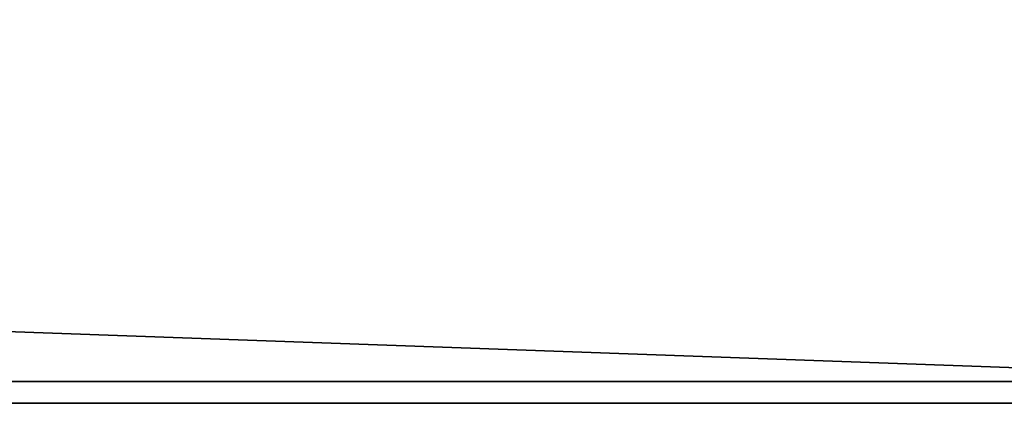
# Model space of a CAD drawing. Header units: millimetres. Extents: x -603 to 3703, y -115 to 249.
# Tile 361 of 656: x 377.43 to 401.99, y -25.49 to -15.93. Entities that reach past the tile are written whole.
import ezdxf

# ---------------------------------------------------------------- set-up
doc = ezdxf.new("R2010")
doc.units = ezdxf.units.MM
doc.layers.add('151', color=7, linetype='Continuous', true_color=0xffffff)

# ---------------------------------------------------------------- blocks, each defined once
blk = doc.blocks.new('UG_SURFACE_022')
at = {"layer": '151', "color": 35, "linetype": 'Continuous', "lineweight": 35}
for points in [[(409, -34, 2019), (409, 0, 2019), (-409, -15.75, 2019), (-409, -28.25, 2019)], [(409, -2), (409, -34), (-409, -28.25), (-409, -15.75)]]:
    blk.add_3dface(points, dxfattribs=at)
blk = doc.blocks.new('UG_SURFACE_067')
at = {"layer": '151', "color": 252, "linetype": 'Continuous', "lineweight": 35}
for points in [[(-396, 4.014, -7.75), (-412, 4.014, -7.75), (-412, -24.953, -7.75), (412, -24.953, -7.75)], [(-396, 4.014, -8.75), (396, 4.014, -8.75), (-412, -24.953, -8.75)], [(396, 4.014, -8.75), (412, 4.014, -8.75), (412, -24.953, -8.75), (-412, -24.953, -8.75)], [(396, 4.014, -7.75), (-396, 4.014, -7.75), (412, -24.953, -7.75)], [(412, -24.953, -7.75), (412, 4.014, -7.75), (396, 4.014, -7.75)], [(-412, -25.835, -7.906), (412, -25.835, -7.906), (412, -24.953, -7.75), (-412, -24.953, -7.75)], [(-412, -24.953, -8.75), (412, -24.953, -8.75), (412, -25.493, -8.845), (-412, -25.493, -8.845)]]:
    blk.add_3dface(points, dxfattribs=at)
blk = doc.blocks.new('UG_SURFACE_111')
at = {"layer": '151', "color": 252, "linetype": 'Continuous', "lineweight": 35}
for points in [[(-414.5, -30.32, 2023.75), (414.5, -30.32, 2023.75), (414.5, 62.52, 2023.75), (-414.5, 62.52, 2023.75)], [(-413, -30.32, 2022.25), (-413, 62.52, 2022.25), (413, 62.52, 2022.25), (413, -30.32, 2022.25)], [(-468, -13.4, 2077.25), (-468, -30.32, 2077.25), (468, -30.32, 2077.25), (468, -13.4, 2077.25)], [(-466.5, -13.4, 2075.75), (466.5, -13.4, 2075.75), (466.5, -30.32, 2075.75), (-466.5, -30.32, 2075.75)]]:
    blk.add_3dface(points, dxfattribs=at)

msp = doc.modelspace()

# ---------------------------------------------------------------- linework, layer by layer
at = {"layer": '151', "color": 251, "linetype": 'Continuous', "lineweight": -3, "true_color": 0x636466}
for p, q in [((412, -24.953, -7.75), (-412, -24.953, -7.75)), ((412, -24.953, -8.75), (-412, -24.953, -8.75))]:
    msp.add_line(p, q, dxfattribs=at)

# ---------------------------------------------------------------- block references
for name in ['UG_SURFACE_111', 'UG_SURFACE_067', 'UG_SURFACE_022']:
    msp.add_blockref(name, (0, 0), dxfattribs=at)

doc.saveas('drawing.dxf')
